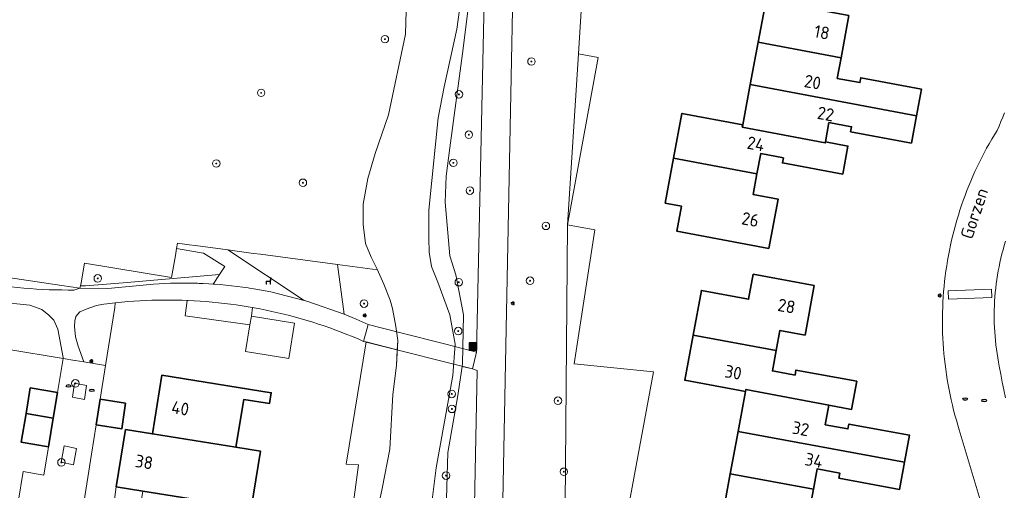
# Model space of a CAD drawing. Header units: metres. Extents: x 152610 to 160096, y 456114 to 462495.
# Tile 607 of 656: x 158622 to 158727, y 460817 to 460867. Entities that reach past the tile are written whole.
import ezdxf
from ezdxf.enums import TextEntityAlignment as Align

# ---------------------------------------------------------------- set-up
doc = ezdxf.new("R2010")
doc.units = ezdxf.units.M
doc.header["$LTSCALE"] = 0.5
doc.layers.get('0').update_dxf_attribs({"linetype": 'CONTINUOUS'})
for name, color, linetype, lineweight in [('B-PV-GK-BESCHOEIING-G', 251, 'GK-BESCHOEIING-SO', 18), ('B-PV-GR-BEPLANTING_CULTUUR_BOSPLANTSOEN-GV', 251, 'CONTINUOUS', 18), ('B-PV-GR-BEPLANTING_CULTUUR_HEESTERS-GV', 251, 'CONTINUOUS', 18), ('B-PV-GR-BOOM-S', 251, 'CONTINUOUS', 25), ('B-PV-GR-HAAG-GV', 251, 'CONTINUOUS', 13), ('B-PV-GW-TALUD_KRUIN-G', 251, 'CONTINUOUS', 18), ('B-PV-IE-MEUBILAIR-S', 251, 'CONTINUOUS', 25), ('B-PV-IE-MEUBILAIR_WEGMEUBILAIR-S', 251, 'CONTINUOUS', 25), ('B-PV-IE-MEUBILAIR_WEGMEUBILAIR_AFVALBAK-S', 251, 'CONTINUOUS', 25), ('B-PV-IE-TERREINAFSCHEIDING_KUNSTMATIG_HEKWERK-G', 251, 'IE-TERREINAFSCHEIDING_KUNSTMATIG-SO', 18), ('B-PV-KW-KUNSTWERK_DEK-GV', 251, 'CONTINUOUS', 18), ('B-PV-OG-BEBOUWING-GV', 6, 'CONTINUOUS', 35), ('B-PV-OG-BEBOUWING-T18', 1, 'CONTINUOUS', 18), ('B-PV-OG-BEBOUWING_OVERBOUWING-GV', 251, 'CONTINUOUS', 18), ('B-PV-OG-BEBOUWING_SCHUUR-GV', 251, 'CONTINUOUS', 18), ('B-PV-OG-TERREIN_BEGROEID-GV', 251, 'CONTINUOUS', 18), ('B-PV-OG-TERREIN_OEVER-GV', 251, 'CONTINUOUS', 18), ('B-PV-OG-TOPOGRAFIE-T18', 1, 'CONTINUOUS', 18), ('B-PV-OG-WATER_SLOOT-GV', 251, 'CONTINUOUS', 18), ('B-PV-VH-GESLOTENVERHARDING_ASFALT-GV', 251, 'CONTINUOUS', 18), ('B-PV-VH-ONVERHARD_ZAND-GV', 251, 'CONTINUOUS', 18), ('B-PV-VH-OPENVERHARDING_BETONSTRAATSTEEN-GV', 251, 'CONTINUOUS', 18), ('B-PV-VH-OPENVERHARDING_STRAATBAKSTEEN-GV', 251, 'CONTINUOUS', 18), ('B-PV-VH-OPENVERHARDING_TEGEL-GV', 251, 'CONTINUOUS', 18)]:
    doc.layers.add(name, color=color, linetype=linetype, lineweight=lineweight)
doc.styles.add('NLCS-ISO', font='NLCS-ISO.ttf')
doc.styles.add('NLCS-ISO-M750-T18', font='NLCS-ISO.ttf', dxfattribs={"height": 1.35})
doc.linetypes.add('GK-BESCHOEIING-SO', pattern='A,18,-3,[1,NLCS.SHX,S=0.6,R=0,X=0,Y=0],-3', length=24)
doc.linetypes.add('IE-TERREINAFSCHEIDING_KUNSTMATIG-SO', pattern='A,4,[82,NLCS.SHX,S=0.75,R=90,X=0,Y=0],4,-2', length=10)

# ---------------------------------------------------------------- blocks, each defined once
blk = doc.blocks.new('SIE-WEG_AFVALBAK-SO')
h = blk.add_hatch(color=256)
h.dxf.hatch_style = 1
h.paths.add_polyline_path([(-1.5, -1.5), (1.5, -1.5), (1.5, 1.5), (-1.5, 1.5)])
for points in [[(-2, -2), (2, -2), (2, 2), (-2, 2)], [(-1.5, -1.5), (1.5, -1.5), (1.5, 1.5), (-1.5, 1.5)]]:
    blk.add_lwpolyline(points, close=True)
blk = doc.blocks.new('SIE-MEUBILAIR_PAAL_LICHTMAST-SO')
for points in [[(-0.62, 0), (-1, 0)], [(-0.71, 0.71), (-0.44, 0.44)], [(0, 1), (0, 0.62)], [(0.44, 0.44), (0.71, 0.71)], [(1, 0), (0.62, 0)], [(-0.71, -0.71), (-0.44, -0.44)], [(0, -0.62), (0, -1)], [(0.44, -0.44), (0.71, -0.71)]]:
    blk.add_lwpolyline(points)
blk.add_circle((0, 0), 0.5)
blk = doc.blocks.new('SIE-MEUBILAIR_PUT_RIOOLPUT-SO')
blk.add_ellipse((0, 0), major_axis=(1.25, 0), ratio=0.54)
at = {"style": 'NLCS-ISO'}
blk.add_text('ri', height=0.75, dxfattribs=at).set_placement((-0.04, 0.07), align=Align.MIDDLE_CENTER)
blk = doc.blocks.new('SIE-WEG_ZITBANK-SO')
at = {"color": 0, "linetype": 'ByBlock', "lineweight": 18}
blk.add_lwpolyline([(-0.91, -1.63), (-0.91, -0.2), (1.09, -0.2), (1.09, -1.63), (1.29, -1.63), (1.29, -0.21), (1.54, 1.78), (1.33, 1.78), (1.11, 0), (-1.11, 0), (-1.11, -1.63)], close=True, dxfattribs=at)
blk = doc.blocks.new('SGR-BOOM_GBKN-SO')
at = {"linetype": 'ByBlock', "lineweight": 18}
h = blk.add_hatch(color=0, dxfattribs=at)
h.dxf.hatch_style = 1
edge = h.paths.add_edge_path()
edge.add_arc((0, 0), 0.25, 0, 360)
at = {"color": 0, "linetype": 'ByBlock', "lineweight": 18}
for radius in [2, 0.25]:
    blk.add_circle((0, 0), radius, dxfattribs=at)
at = {"color": 0, "linetype": 'ByBlock', "lineweight": 18, "style": 'NLCS-ISO'}
blk.add_attdef('SOORT', (2.5, 0), '', height=1.5, dxfattribs=at)

msp = doc.modelspace()

# ---------------------------------------------------------------- linework, layer by layer
at = {"layer": 'B-PV-GK-BESCHOEIING-G', "flags": 128}
for points in [[(158663.703, 460879.126), (158663.885, 460876.759), (158663.551, 460865.516), (158661.753, 460856.928), (158660.324, 460852.789), (158659.541, 460850.135), (158659.06, 460847.428), (158659.046, 460845.269), (158659.299, 460843.249), (158659.898, 460841.763), (158660.574, 460840.433)], [(158660.574, 460840.433), (158660.688, 460840.182), (158661.267, 460838.898), (158661.944, 460837.217), (158662.182, 460836.328), (158662.542, 460834.404), (158662.754, 460832.895), (158662.605, 460830.251), (158662.226, 460827.161), (158661.902, 460821.35), (158661.084, 460817.154), (158660.575, 460814.837), (158658.972, 460812.504), (158658.553, 460809.796), (158657.206, 460802.376), (158656.45, 460792.575), (158656.026, 460785.699), (158656.193, 460780.298), (158656.735, 460773.796), (158657.079, 460771.164), (158657.258, 460767.061), (158656.817, 460759.74), (158656.571, 460752.129), (158656.245, 460744.944), (158655.846, 460740.353), (158655.364, 460736.788), (158654.55, 460730.316), (158654.672, 460725.96), (158655.204, 460720.988), (158655.936, 460711.756), (158655.714, 460703.43), (158655.764, 460698.105), (158655.439, 460694.096), (158654.616, 460689.27), (158653.261, 460682.505), (158652.773, 460676.616), (158652.639, 460666.489), (158652.619, 460659.887), (158652.445, 460653.283), (158652.484, 460646.584), (158652.413, 460642.189), (158652.003, 460636.223), (158652.356, 460635.354), (158652.883, 460634.699), (158652.762, 460628.89), (158652.507, 460619.517), (158652.33, 460613.437), (158651.804, 460607.276), (158651.029, 460597.552), (158650.936, 460590.233), (158651.469, 460585.202), (158652.954, 460576.285), (158653.46, 460572.455), (158654.008, 460568.276), (158654.484, 460562.935), (158654.649, 460557.902), (158654.699, 460552.674), (158654.796, 460546.15), (158654.797, 460542.568), (158653.954, 460527.829), (158653.969, 460525.235), (158653.924, 460522.989), (158653.627, 460520.818), (158650.948, 460508.837), (158650.147, 460503.547), (158650.094, 460499.999), (158649.419, 460472.464), (158649.406, 460472.287), (158649.401, 460472.11), (158649.405, 460471.933), (158649.416, 460471.756), (158649.435, 460471.58), (158649.462, 460471.405), (158649.497, 460471.232), (158649.54, 460471.06), (158649.59, 460470.89), (158649.648, 460470.723), (158649.714, 460470.558), (158649.787, 460470.397), (158649.867, 460470.239), (158649.954, 460470.085), (158650.048, 460469.934), (158650.149, 460469.789), (158650.256, 460469.648), (158650.37, 460469.512), (158650.489, 460469.381), (158650.497, 460469.373), (158655.497, 460461.905), (158655.589, 460461.759), (158655.688, 460461.618), (158655.793, 460461.481), (158655.905, 460461.349), (158656.022, 460461.223), (158656.146, 460461.102), (158656.274, 460460.987), (158656.408, 460460.878), (158656.547, 460460.776), (158656.69, 460460.68), (158656.838, 460460.59), (158656.99, 460460.508), (158657.145, 460460.433), (158657.304, 460460.365), (158657.465, 460460.304), (158657.63, 460460.252), (158657.796, 460460.206), (158657.965, 460460.169), (158658.135, 460460.139), (158660.313, 460459.975), (158660.443, 460459.953), (158660.575, 460459.939), (158660.707, 460459.932), (158660.839, 460459.934), (158660.971, 460459.944), (158661.101, 460459.962), (158661.231, 460459.987), (158661.359, 460460.021), (158661.484, 460460.062), (158661.607, 460460.11), (158661.727, 460460.166), (158661.843, 460460.229), (158661.955, 460460.299), (158662.063, 460460.376), (158662.166, 460460.459), (158662.263, 460460.548), (158662.355, 460460.643), (158662.441, 460460.743), (158662.521, 460460.848), (158662.595, 460460.958), (158662.637, 460461.029), (158662.999, 460463.069), (158663.018, 460463.25), (158663.029, 460463.432), (158663.032, 460463.613), (158663.027, 460463.795), (158663.014, 460463.977), (158662.993, 460464.157), (158662.964, 460464.337), (158662.927, 460464.515), (158662.883, 460464.692), (158662.831, 460464.866), (158662.771, 460465.038), (158662.703, 460465.207), (158662.629, 460465.373), (158662.547, 460465.535), (158662.458, 460465.694), (158662.454, 460465.7), (158660.53, 460467.699), (158660.45, 460467.764), (158660.331, 460467.869), (158660.217, 460467.98), (158660.11, 460468.096), (158660.008, 460468.218), (158659.912, 460468.345), (158659.823, 460468.476), (158659.741, 460468.612), (158659.666, 460468.751), (158659.598, 460468.895), (158659.537, 460469.041), (158659.483, 460469.191), (158659.438, 460469.342), (158659.4, 460469.496), (158659.369, 460469.652), (158659.347, 460469.809), (158659.332, 460469.967), (158659.326, 460470.126), (158659.328, 460470.284), (158659.337, 460470.443), (158659.355, 460470.6), (158659.38, 460470.757), (158660.159, 460480.059), (158660.465, 460485.726), (158660.52, 460491.4), (158659.972, 460499.999), (158659.78, 460500.68), (158659.241, 460503.669), (158658.477, 460506.528), (158658.164, 460509.867), (158658.263, 460512.83), (158658.588, 460516.801), (158658.65, 460519.531), (158658.575, 460522.28), (158658.269, 460524.989), (158658.221, 460526.615), (158658.441, 460528.765), (158658.518, 460532.019), (158658.571, 460532.948), (158659.061, 460535.197), (158658.856, 460537.248), (158658.232, 460538.67)]]:
    msp.add_lwpolyline(points, dxfattribs=at)
at = {"layer": 'B-PV-GR-BEPLANTING_CULTUUR_BOSPLANTSOEN-GV', "flags": 128}
for points in [[(158670.373, 460902.067), (158668.911, 460902.348), (158668.911, 460902.342), (158670.595, 460892.468), (158670.872, 460884.919), (158670.489, 460882.486), (158670.437, 460879.785), (158670.932, 460876.226), (158670.789, 460872.546), (158669.709, 460863.972), (158668.289, 460853.422), (158667.881, 460850.379), (158667.791, 460847.63), (158668.298, 460841.921), (158668.93, 460839.911), (158669.758, 460835.656), (158669.653, 460830.428), (158669.612, 460830.155), (158670.688, 460829.882), (158671.144, 460831.678), (158672.563, 460896.708), (158671.463, 460896.563), (158670.733, 460896.838), (158670.513, 460900.31)], [(158684.091, 460863.015), (158681.981, 460863.403), (158680.819, 460845.218)], [(158683.718, 460844.678), (158680.819, 460845.218), (158680.265, 460777.066), (158689.962, 460829.575), (158681.522, 460830.43)], [(158660.574, 460840.433), (158656.344, 460840.995), (158657.042, 460835.726), (158658.333, 460835.184), (158659.607, 460834.604), (158659.113, 460832.819), (158659.363, 460832.756), (158662.698, 460831.908), (158662.754, 460832.895), (158662.542, 460834.404), (158662.182, 460836.328), (158661.944, 460837.217), (158661.267, 460838.898), (158660.688, 460840.182)], [(158616.142, 460837.523), (158598.199, 460839.955), (158597.638, 460835.925), (158612.141, 460833.497), (158621.121, 460831.993), (158627.104, 460830.99), (158627.119, 460831.086), (158626.544, 460834.106), (158626.115, 460835.091), (158625.59, 460835.611), (158624.863, 460836.209), (158623.557, 460836.672), (158619.707, 460837.053)], [(158632.616, 460836.407), (158632.664, 460836.916), (158632.091, 460836.85), (158631.453, 460836.77), (158631.254, 460836.743), (158630.685, 460836.637), (158629.586, 460836.257), (158628.904, 460835.972), (158628.485, 460835.447), (158628.347, 460835.004), (158628.33, 460834.401), (158628.437, 460833.316), (158628.725, 460832.313), (158629.325, 460830.63), (158631.638, 460830.26), (158632.131, 460833.349)], [(158662.698, 460831.908), (158659.363, 460832.756), (158657.258, 460819.767), (158658.58, 460819.667), (158656.252, 460802.449), (158657.992, 460809.536), (158658.871, 460812.331), (158658.972, 460812.504), (158660.575, 460814.837), (158661.084, 460817.154), (158661.902, 460821.35), (158662.226, 460827.161), (158662.605, 460830.251)], [(158670.688, 460829.882), (158669.612, 460830.155), (158669.113, 460826.833), (158668.063, 460820.99), (158667.915, 460814.861), (158667.856, 460803.36), (158667.908, 460794.531), (158667.631, 460783.939), (158667.843, 460772.604), (158668.26, 460767.553), (158668.409, 460766.905), (158668.839, 460766.23), (158669.569, 460765.556), (158670.239, 460765.292), (158670.297, 460767.981), (158669.735, 460771.425), (158670.588, 460798.743), (158670.613, 460801.114), (158671.2, 460829.718)]]:
    msp.add_lwpolyline(points, close=True, dxfattribs=at)
at = {"layer": 'B-PV-GR-BEPLANTING_CULTUUR_HEESTERS-GV', "flags": 128}
for points in [[(158629.608, 460828.123), (158628.338, 460828.378), (158628.116, 460826.897), (158629.386, 460826.643)], [(158628.53, 460821.432), (158627.221, 460821.708), (158626.894, 460819.955), (158628.204, 460819.678)]]:
    msp.add_lwpolyline(points, close=True, dxfattribs=at)
at = {"layer": 'B-PV-GR-HAAG-GV', "flags": 128}
for points in [[(158596.016, 460842.473), (158598.913, 460841.802), (158614.014, 460839.718), (158616.906, 460839.319), (158617.569, 460839.195), (158618.234, 460839.078), (158618.9, 460838.969), (158619.568, 460838.869), (158620.236, 460838.776), (158620.906, 460838.691), (158621.577, 460838.614), (158622.248, 460838.545), (158622.92, 460838.484), (158623.593, 460838.431), (158624.267, 460838.386), (158624.941, 460838.348), (158625.615, 460838.319), (158626.29, 460838.298), (158626.965, 460838.285), (158627.637, 460838.28), (158628.252, 460838.282), (158628.907, 460838.469), (158626.991, 460838.754), (158596.164, 460843.343)], [(158643.772, 460839.924), (158633.495, 460839.063), (158629.51, 460838.722), (158628.965, 460838.729), (158628.907, 460838.469), (158631.89, 460838.432), (158634.902, 460838.733), (158636.721, 460838.9), (158638.546, 460838.995), (158638.99, 460839.007), (158639.595, 460839.016), (158640.201, 460839.017), (158640.806, 460839.01), (158640.927, 460839.008), (158641.411, 460838.996), (158641.586, 460838.989), (158642.016, 460838.973), (158642.62, 460838.942), (158643.107, 460838.911)]]:
    msp.add_lwpolyline(points, close=True, dxfattribs=at)
at = {"layer": 'B-PV-GW-TALUD_KRUIN-G', "flags": 128}
msp.add_lwpolyline([(158670.239, 460765.292), (158670.297, 460767.981), (158669.735, 460771.425), (158670.588, 460798.743), (158670.613, 460801.114), (158671.2, 460829.718)], dxfattribs=at)
at = {"layer": 'B-PV-IE-TERREINAFSCHEIDING_KUNSTMATIG_HEKWERK-G', "flags": 128}
for points in [[(158628.907, 460838.469), (158629.037, 460839.055), (158629.037, 460839.056)], [(158670.688, 460829.882), (158671.2, 460829.718), (158670.613, 460801.114), (158670.588, 460798.743), (158669.735, 460771.425), (158670.297, 460767.981), (158670.239, 460765.292)]]:
    msp.add_lwpolyline(points, dxfattribs=at)
at = {"layer": 'B-PV-KW-KUNSTWERK_DEK-GV', "flags": 128}
msp.add_lwpolyline([(158662.8, 460833.795), (158659.607, 460834.604), (158659.113, 460832.819), (158662.924, 460831.851), (158668.005, 460830.562), (158670.688, 460829.882), (158671.144, 460831.678), (158667.871, 460832.51)], close=True, dxfattribs=at)
at = {"layer": 'B-PV-OG-BEBOUWING-GV', "flags": 128}
for points in [[(158710.784, 460867.495), (158701.954, 460869.146), (158701.112, 460864.641), (158709.943, 460862.99)], [(158709.943, 460862.99), (158701.112, 460864.641), (158700.27, 460860.136), (158717.971, 460856.826), (158718.503, 460859.668), (158712.041, 460860.874), (158711.942, 460860.347), (158709.533, 460860.798)], [(158717.971, 460856.826), (158700.27, 460860.136), (158699.47, 460855.856), (158699.421, 460855.591), (158708.252, 460853.941), (158708.27, 460854.039), (158708.654, 460856.097), (158711.063, 460855.647), (158710.964, 460855.117), (158717.426, 460853.909)], [(158699.47, 460855.856), (158693.004, 460857.065), (158692.111, 460852.295), (158700.983, 460850.633), (158701.386, 460852.792), (158703.796, 460852.343), (158703.697, 460851.812), (158710.123, 460850.612), (158710.678, 460853.589), (158708.27, 460854.039), (158708.252, 460853.941), (158699.421, 460855.591)], [(158700.983, 460850.633), (158692.111, 460852.295), (158691.219, 460847.526), (158692.965, 460847.203), (158692.466, 460844.537), (158702.249, 460842.707), (158703.228, 460847.952), (158700.575, 460848.449)], [(158707.083, 460838.753), (158700.588, 460839.951), (158700.098, 460837.303), (158695.066, 460838.235), (158694.184, 460833.473), (158703.032, 460831.839), (158703.43, 460833.989), (158706.114, 460833.494)], [(158703.032, 460831.839), (158694.184, 460833.473), (158693.297, 460828.686), (158699.772, 460827.486), (158699.814, 460827.71), (158708.644, 460826.024), (158711.055, 460825.577), (158711.61, 460828.568), (158705.144, 460829.766), (158705.046, 460829.234), (158702.632, 460829.682)], [(158637.637, 460829.232), (158636.616, 460822.98), (158645.513, 460821.552), (158646.351, 460826.633), (158649.097, 460826.212), (158649.273, 460827.358)], [(158626.528, 460827.386), (158623.617, 460827.872), (158623.166, 460825.147), (158626.072, 460824.657)], [(158708.644, 460826.024), (158699.814, 460827.71), (158699.772, 460827.486), (158698.986, 460823.243), (158716.707, 460819.972), (158717.236, 460822.833), (158710.77, 460824.027), (158710.673, 460823.497), (158708.259, 460823.943)], [(158633.77, 460826.241), (158631.067, 460826.67), (158630.632, 460823.941), (158633.364, 460823.502)], [(158626.072, 460824.657), (158623.166, 460825.147), (158622.659, 460822.084), (158625.561, 460821.601)], [(158633.774, 460823.444), (158632.775, 460817.327), (158635.619, 460816.874), (158644.517, 460815.455), (158647.148, 460815.025), (158648.144, 460821.122), (158645.513, 460821.552), (158636.616, 460822.98)], [(158716.707, 460819.972), (158698.986, 460823.243), (158698.149, 460818.729), (158706.993, 460817.096), (158707.389, 460819.242), (158709.803, 460818.798), (158709.705, 460818.267), (158716.171, 460817.074)], [(158706.993, 460817.096), (158698.149, 460818.729), (158697.314, 460814.217), (158706.161, 460812.584)]]:
    msp.add_lwpolyline(points, close=True, dxfattribs=at)
at = {"layer": 'B-PV-OG-BEBOUWING_OVERBOUWING-GV', "flags": 128}
for points in [[(158647.003, 460834.566), (158647.157, 460835.515), (158647.268, 460836.424), (158646.826, 460836.501), (158646.191, 460836.604), (158645.555, 460836.699), (158644.918, 460836.786), (158644.28, 460836.865), (158643.641, 460836.936), (158643.001, 460836.999), (158642.36, 460837.054), (158641.719, 460837.102), (158641.077, 460837.141), (158640.435, 460837.172), (158640.324, 460837.176), (158640.092, 460835.536)], [(158635.619, 460816.874), (158632.775, 460817.327), (158632.357, 460814.444), (158635.15, 460814.001)]]:
    msp.add_lwpolyline(points, close=True, dxfattribs=at)
at = {"layer": 'B-PV-OG-BEBOUWING_SCHUUR-GV', "flags": 128}
msp.add_lwpolyline([(158651.744, 460834.771), (158647.157, 460835.515), (158647.003, 460834.566), (158646.542, 460831.729), (158651.13, 460830.985)], close=True, dxfattribs=at)
at = {"layer": 'B-PV-OG-TERREIN_BEGROEID-GV', "flags": 128}
msp.add_lwpolyline([(158675.512, 460896.677), (158674.302, 460834.148), (158673.105, 460773.803), (158677.452, 460773.07), (158679.75, 460772.656), (158680.265, 460777.066), (158680.819, 460845.218), (158681.981, 460863.403), (158682.273, 460867.986)], dxfattribs=at)
for points in [[(158628.965, 460838.729), (158629.51, 460838.722), (158633.495, 460839.063), (158643.772, 460839.924), (158644.346, 460840.798), (158642.051, 460842.2), (158640.602, 460842.446), (158639.203, 460842.683), (158639.072, 460841.955), (158638.654, 460839.622), (158629.403, 460841.156), (158629.037, 460839.056)], [(158656.344, 460840.995), (158648.139, 460842.085), (158647.402, 460842.183), (158644.636, 460842.55), (158652.787, 460837.177), (158653.182, 460837.077), (158657.042, 460835.726)]]:
    msp.add_lwpolyline(points, close=True, dxfattribs=at)
at = {"layer": 'B-PV-OG-TERREIN_OEVER-GV', "flags": 128}
for points in [[(158667.915, 460814.861), (158668.063, 460820.99), (158669.113, 460826.833), (158669.612, 460830.155), (158669.653, 460830.428), (158669.758, 460835.656), (158668.93, 460839.911), (158668.298, 460841.921), (158667.791, 460847.63), (158667.881, 460850.379), (158668.289, 460853.422), (158669.709, 460863.972), (158670.789, 460872.546)], [(158669.756, 460871.222), (158669.051, 460866.029), (158667.673, 460859.902), (158667.034, 460856.588), (158666.046, 460846.766), (158666.044, 460843.804), (158666.072, 460842.313), (158666.352, 460840.785), (158667.001, 460839.124), (158668.28, 460835.627), (158668.84, 460832.513), (158668.608, 460829.201), (158666.845, 460819.374), (158666.364, 460815.673)]]:
    msp.add_lwpolyline(points, dxfattribs=at)
at = {"layer": 'B-PV-OG-WATER_SLOOT-GV', "flags": 128}
for points in [[(158663.885, 460876.759), (158663.551, 460865.516), (158661.753, 460856.928), (158660.324, 460852.789), (158659.541, 460850.135), (158659.06, 460847.428), (158659.046, 460845.269), (158659.299, 460843.249), (158659.898, 460841.763), (158660.574, 460840.433), (158660.688, 460840.182), (158661.267, 460838.898), (158661.944, 460837.217), (158662.182, 460836.328), (158662.542, 460834.404), (158662.754, 460832.895), (158662.698, 460831.908), (158662.605, 460830.251), (158662.226, 460827.161), (158661.902, 460821.35), (158661.084, 460817.154), (158660.575, 460814.837)], [(158666.364, 460815.673), (158666.845, 460819.374), (158668.608, 460829.201), (158668.84, 460832.513), (158668.28, 460835.627), (158667.001, 460839.124), (158666.352, 460840.785), (158666.072, 460842.313), (158666.044, 460843.804), (158666.046, 460846.766), (158667.034, 460856.588), (158667.673, 460859.902), (158669.051, 460866.029), (158669.756, 460871.222)]]:
    msp.add_lwpolyline(points, dxfattribs=at)
at = {"layer": 'B-PV-VH-GESLOTENVERHARDING_ASFALT-GV', "flags": 128}
msp.add_lwpolyline([(158662.8, 460833.795), (158659.607, 460834.604), (158659.113, 460832.819), (158662.924, 460831.851), (158668.005, 460830.562), (158670.688, 460829.882), (158671.144, 460831.678), (158667.871, 460832.51)], close=True, dxfattribs=at)
at = {"layer": 'B-PV-VH-ONVERHARD_ZAND-GV', "flags": 128}
for points in [[(158596.016, 460842.473), (158598.913, 460841.802), (158614.014, 460839.718), (158616.906, 460839.319), (158617.569, 460839.195), (158618.234, 460839.078), (158618.9, 460838.969), (158619.568, 460838.869), (158620.236, 460838.776), (158620.906, 460838.691), (158621.577, 460838.614), (158622.248, 460838.545), (158622.92, 460838.484), (158623.593, 460838.431), (158624.267, 460838.386), (158624.941, 460838.348), (158625.615, 460838.319), (158626.29, 460838.298), (158626.965, 460838.285), (158627.637, 460838.28), (158628.252, 460838.282), (158628.907, 460838.469), (158626.991, 460838.754), (158596.164, 460843.343)], [(158643.772, 460839.924), (158633.495, 460839.063), (158629.51, 460838.722), (158628.965, 460838.729), (158628.907, 460838.469), (158631.89, 460838.432), (158634.902, 460838.733), (158636.721, 460838.9), (158638.546, 460838.995), (158638.99, 460839.007), (158639.595, 460839.016), (158640.201, 460839.017), (158640.806, 460839.01), (158640.927, 460839.008), (158641.411, 460838.996), (158641.586, 460838.989), (158642.016, 460838.973), (158642.62, 460838.942), (158643.107, 460838.911)]]:
    msp.add_lwpolyline(points, close=True, dxfattribs=at)
at = {"layer": 'B-PV-VH-OPENVERHARDING_BETONSTRAATSTEEN-GV', "flags": 128}
for points in [[(158726, 460837.488), (158725.969, 460838.363), (158721.345, 460838.198), (158721.376, 460837.324)], [(158628.116, 460826.897), (158628.338, 460828.378), (158629.608, 460828.123), (158629.386, 460826.643)], [(158626.894, 460819.955), (158627.221, 460821.708), (158628.53, 460821.432), (158628.204, 460819.678)]]:
    msp.add_lwpolyline(points, close=True, dxfattribs=at)
msp.add_lwpolyline([(158619.488, 460786.529), (158622.732, 460805.991), (158627.652, 460805.232), (158628.182, 460808.56), (158628.206, 460808.71), (158628.683, 460811.709), (158629.126, 460814.49), (158630.132, 460820.804), (158630.632, 460823.941), (158631.067, 460826.67), (158631.638, 460830.26), (158629.325, 460830.63), (158628.385, 460830.78), (158628.356, 460830.785), (158627.115, 460830.988), (158627.104, 460830.99), (158626.528, 460827.386), (158626.072, 460824.657), (158625.561, 460821.601), (158625.058, 460818.596), (158622.845, 460818.974), (158622.323, 460815.727)], dxfattribs=at)
at = {"layer": 'B-PV-VH-OPENVERHARDING_STRAATBAKSTEEN-GV', "flags": 128}
for points in [[(158673.105, 460773.803), (158674.302, 460834.148), (158675.512, 460896.677), (158672.563, 460896.708), (158671.144, 460831.678), (158670.688, 460829.882), (158671.2, 460829.718), (158670.613, 460801.114), (158670.588, 460798.743), (158669.735, 460771.425), (158670.297, 460767.981), (158671.51, 460767.953), (158671.532, 460768.422), (158673.08, 460770.45), (158673.239, 460771.75)], [(158721.376, 460837.324), (158721.345, 460838.198), (158725.969, 460838.363), (158726, 460837.488)]]:
    msp.add_lwpolyline(points, close=True, dxfattribs=at)
for points in [[(158727.335, 460857.136), (158727.152, 460856.665), (158726.962, 460856.196), (158726.764, 460855.731), (158726.559, 460855.269), (158726.269, 460854.798), (158725.986, 460854.323), (158725.709, 460853.845), (158725.44, 460853.362), (158725.178, 460852.875), (158724.923, 460852.385), (158724.675, 460851.891), (158724.434, 460851.393), (158724.2, 460850.892), (158723.973, 460850.387), (158723.754, 460849.88), (158723.543, 460849.369), (158723.338, 460848.856), (158723.141, 460848.339), (158722.952, 460847.819), (158722.77, 460847.297), (158722.596, 460846.773), (158722.429, 460846.245), (158722.27, 460845.716), (158722.119, 460845.184), (158721.975, 460844.65), (158721.839, 460844.115), (158721.711, 460843.577), (158721.591, 460843.037), (158721.479, 460842.496), (158721.374, 460841.953), (158721.277, 460841.409), (158721.188, 460840.863), (158721.107, 460840.316), (158721.034, 460839.768), (158720.969, 460839.219), (158720.912, 460838.669), (158720.863, 460838.118), (158720.821, 460837.567), (158720.788, 460837.015), (158720.763, 460836.463), (158720.745, 460835.91), (158720.736, 460835.358), (158720.735, 460834.805), (158720.742, 460834.252), (158720.756, 460833.699), (158720.779, 460833.147), (158720.81, 460832.595), (158720.848, 460832.043), (158720.895, 460831.492), (158720.95, 460830.942), (158721.012, 460830.393), (158721.083, 460829.845), (158721.161, 460829.297), (158721.247, 460828.751), (158721.342, 460828.206), (158721.444, 460827.663), (158721.554, 460827.121), (158721.672, 460826.581), (158721.797, 460826.043), (158721.931, 460825.506), (158722.072, 460824.972), (158722.22, 460824.439), (158722.377, 460823.909), (158722.532, 460823.41), (158726.465, 460810.29)], [(158727.438, 460826.805), (158727.263, 460827.646), (158727.095, 460828.488), (158726.936, 460829.332), (158726.784, 460830.177), (158726.699, 460830.615), (158726.619, 460831.072), (158726.546, 460831.53), (158726.481, 460831.99), (158726.424, 460832.451), (158726.375, 460832.912), (158726.334, 460833.375), (158726.301, 460833.838), (158726.276, 460834.301), (158726.259, 460834.765), (158726.25, 460835.229), (158726.249, 460835.693), (158726.256, 460836.157), (158726.271, 460836.622), (158726.294, 460837.085), (158726.325, 460837.548), (158726.364, 460838.011), (158726.411, 460838.473), (158726.466, 460838.933), (158726.528, 460839.393), (158726.599, 460839.852), (158726.677, 460840.31), (158726.764, 460840.766), (158726.858, 460841.22), (158726.96, 460841.673), (158727.07, 460842.124), (158727.188, 460842.573), (158727.313, 460843.02), (158727.446, 460843.465)]]:
    msp.add_lwpolyline(points, dxfattribs=at)
at = {"layer": 'B-PV-VH-OPENVERHARDING_TEGEL-GV', "flags": 128}
msp.add_lwpolyline([(158644.636, 460842.55), (158641.207, 460843.006), (158640.541, 460843.095), (158639.307, 460843.259), (158639.203, 460842.683), (158640.602, 460842.446), (158642.051, 460842.2), (158644.346, 460840.798), (158643.772, 460839.924), (158643.107, 460838.911), (158643.225, 460838.903), (158643.828, 460838.857), (158644.431, 460838.802), (158645.033, 460838.739), (158645.634, 460838.669), (158646.233, 460838.591), (158646.236, 460838.59), (158646.834, 460838.504), (158646.966, 460838.483), (158647.431, 460838.409), (158648.028, 460838.307), (158648.623, 460838.197), (158649.217, 460838.079), (158652.787, 460837.177)], close=True, dxfattribs=at)
for points in [[(158727.446, 460843.465), (158727.313, 460843.02), (158727.188, 460842.573), (158727.07, 460842.124), (158726.96, 460841.673), (158726.858, 460841.22), (158726.764, 460840.766), (158726.677, 460840.31), (158726.599, 460839.852), (158726.528, 460839.393), (158726.466, 460838.933), (158726.411, 460838.473), (158726.364, 460838.011), (158726.325, 460837.548), (158726.294, 460837.085), (158726.271, 460836.622), (158726.256, 460836.157), (158726.249, 460835.693), (158726.25, 460835.229), (158726.259, 460834.765), (158726.276, 460834.301), (158726.301, 460833.838), (158726.334, 460833.375), (158726.375, 460832.912), (158726.424, 460832.451), (158726.481, 460831.99), (158726.546, 460831.53), (158726.619, 460831.072), (158726.699, 460830.615), (158726.784, 460830.177), (158726.936, 460829.332), (158727.095, 460828.488), (158727.263, 460827.646), (158727.438, 460826.805)], [(158619.707, 460837.053), (158623.557, 460836.672), (158624.863, 460836.209), (158625.59, 460835.611), (158626.115, 460835.091), (158626.544, 460834.106), (158627.119, 460831.086), (158627.104, 460830.99), (158627.115, 460830.988), (158628.356, 460830.785), (158628.385, 460830.78), (158629.325, 460830.63), (158628.725, 460832.313), (158628.437, 460833.316), (158628.33, 460834.401), (158628.347, 460835.004), (158628.485, 460835.447), (158628.904, 460835.972), (158629.586, 460836.257), (158630.685, 460836.637), (158631.254, 460836.743), (158631.453, 460836.77), (158632.091, 460836.85), (158632.664, 460836.916), (158632.729, 460836.923), (158633.369, 460836.988), (158634.01, 460837.044), (158634.651, 460837.093), (158635.293, 460837.134), (158635.935, 460837.166), (158636.577, 460837.191), (158637.22, 460837.208), (158637.863, 460837.217), (158638.506, 460837.218), (158639.149, 460837.21), (158639.792, 460837.195), (158640.435, 460837.172), (158641.077, 460837.141), (158641.719, 460837.102), (158642.36, 460837.054), (158643.001, 460836.999), (158643.641, 460836.936), (158644.28, 460836.865), (158644.918, 460836.786), (158645.555, 460836.699), (158646.191, 460836.604), (158646.826, 460836.501), (158647.459, 460836.391), (158648.091, 460836.272), (158648.722, 460836.146), (158649.35, 460836.012), (158649.977, 460835.869), (158650.603, 460835.72), (158651.226, 460835.562), (158651.848, 460835.397), (158652.467, 460835.224), (158653.084, 460835.043), (158653.699, 460834.854), (158654.311, 460834.658), (158654.921, 460834.455), (158655.528, 460834.244), (158656.133, 460834.025), (158656.735, 460833.798), (158657.334, 460833.565), (158657.93, 460833.323), (158658.523, 460833.075), (158659.113, 460832.819), (158659.607, 460834.604), (158658.333, 460835.184), (158657.042, 460835.726), (158653.182, 460837.077), (158652.787, 460837.177), (158649.217, 460838.079), (158648.623, 460838.197), (158648.028, 460838.307), (158647.431, 460838.409), (158646.966, 460838.483), (158646.834, 460838.504), (158646.236, 460838.59), (158646.233, 460838.591), (158645.634, 460838.669), (158645.033, 460838.739), (158644.431, 460838.802), (158643.828, 460838.857), (158643.225, 460838.903), (158643.107, 460838.911), (158642.62, 460838.942), (158642.016, 460838.973), (158641.586, 460838.989), (158641.411, 460838.996), (158640.927, 460839.008), (158640.806, 460839.01), (158640.201, 460839.017), (158639.595, 460839.016), (158638.99, 460839.007), (158638.546, 460838.995), (158636.721, 460838.9), (158634.902, 460838.733), (158631.89, 460838.432), (158628.907, 460838.469), (158628.252, 460838.282), (158627.637, 460838.28), (158626.965, 460838.285), (158626.29, 460838.298), (158625.615, 460838.319), (158624.941, 460838.348), (158624.267, 460838.386), (158623.593, 460838.431), (158622.92, 460838.484), (158622.248, 460838.545)]]:
    msp.add_lwpolyline(points, dxfattribs=at)

# ---------------------------------------------------------------- block references
at = {"layer": 'B-PV-GR-BOOM-S', "xscale": 0.2, "yscale": 0.2, "zscale": 0.2}
for p in [(158661.372, 460864.972), (158676.976, 460862.596), (158648.203, 460859.259), (158669.263, 460859.097), (158670.31, 460854.803), (158643.42, 460851.743), (158668.67, 460851.815), (158652.644, 460849.693), (158670.423, 460848.862), (158678.515, 460845.107), (158630.804, 460839.524), (158669.241, 460839.11), (158676.825, 460839.273), (158659.156, 460836.831), (158669.181, 460833.92), (158628.42, 460828.348), (158668.489, 460827.224), (158679.801, 460826.507), (158668.512, 460825.634), (158626.937, 460819.941), (158667.883, 460818.54), (158680.428, 460818.943)]:
    msp.add_blockref('SGR-BOOM_GBKN-SO', p, dxfattribs=at)
at = {"layer": 'B-PV-IE-MEUBILAIR-S', "xscale": 0.2, "yscale": 0.2, "zscale": 0.2}
for name, p in [('SIE-MEUBILAIR_PAAL_LICHTMAST-SO', (158720.445, 460837.702)), ('SIE-MEUBILAIR_PAAL_LICHTMAST-SO', (158674.983, 460836.876)), ('SIE-MEUBILAIR_PAAL_LICHTMAST-SO', (158659.224, 460835.588)), ('SIE-MEUBILAIR_PAAL_LICHTMAST-SO', (158630.123, 460830.726)), ('SIE-MEUBILAIR_PUT_RIOOLPUT-SO', (158627.694, 460828.08)), ('SIE-MEUBILAIR_PUT_RIOOLPUT-SO', (158630.184, 460827.614)), ('SIE-MEUBILAIR_PUT_RIOOLPUT-SO', (158723.15, 460826.68)), ('SIE-MEUBILAIR_PUT_RIOOLPUT-SO', (158725.195, 460826.521))]:
    msp.add_blockref(name, p, dxfattribs=at)
at = {"layer": 'B-PV-IE-MEUBILAIR_WEGMEUBILAIR-S', "xscale": 0.2, "yscale": 0.2, "zscale": 0.2}
msp.add_blockref('SIE-WEG_ZITBANK-SO', (158648.94, 460839.225), dxfattribs=at)
at = {"layer": 'B-PV-IE-MEUBILAIR_WEGMEUBILAIR_AFVALBAK-S', "xscale": 0.2, "yscale": 0.2, "zscale": 0.2}
msp.add_blockref('SIE-WEG_AFVALBAK-SO', (158670.76, 460832.274), dxfattribs=at)

# ---------------------------------------------------------------- texts
at = {"layer": 'B-PV-OG-BEBOUWING-T18', "style": 'NLCS-ISO-M750-T18'}
for s, rotation, p in [('18', 349.4, (158707.906, 460865.701)), ('20', 349.4, (158706.915, 460860.4)), ('22', 349.4, (158708.304, 460857.022)), ('24', 349.5, (158700.871, 460853.839)), ('26', 349.4, (158700.281, 460845.788)), ('28', 349.6, (158704.14, 460836.577)), ('30', 349.5, (158698.465, 460829.525)), ('40', 350.7, (158639.594, 460825.705)), ('32', 349.5, (158705.64, 460823.529)), ('38', 350.7, (158635.742, 460819.983)), ('34', 349.5, (158707.055, 460820.159))]:
    msp.add_text(s, height=1.35, rotation=rotation, dxfattribs=at).set_placement(p, align=Align.MIDDLE)
at = {"layer": 'B-PV-OG-TOPOGRAFIE-T18', "style": 'NLCS-ISO-M750-T18'}
msp.add_text('Gorzen', height=1.35, rotation=71.5, dxfattribs=at).set_placement((158724.128, 460846.432), align=Align.MIDDLE)

doc.saveas('drawing.dxf')
